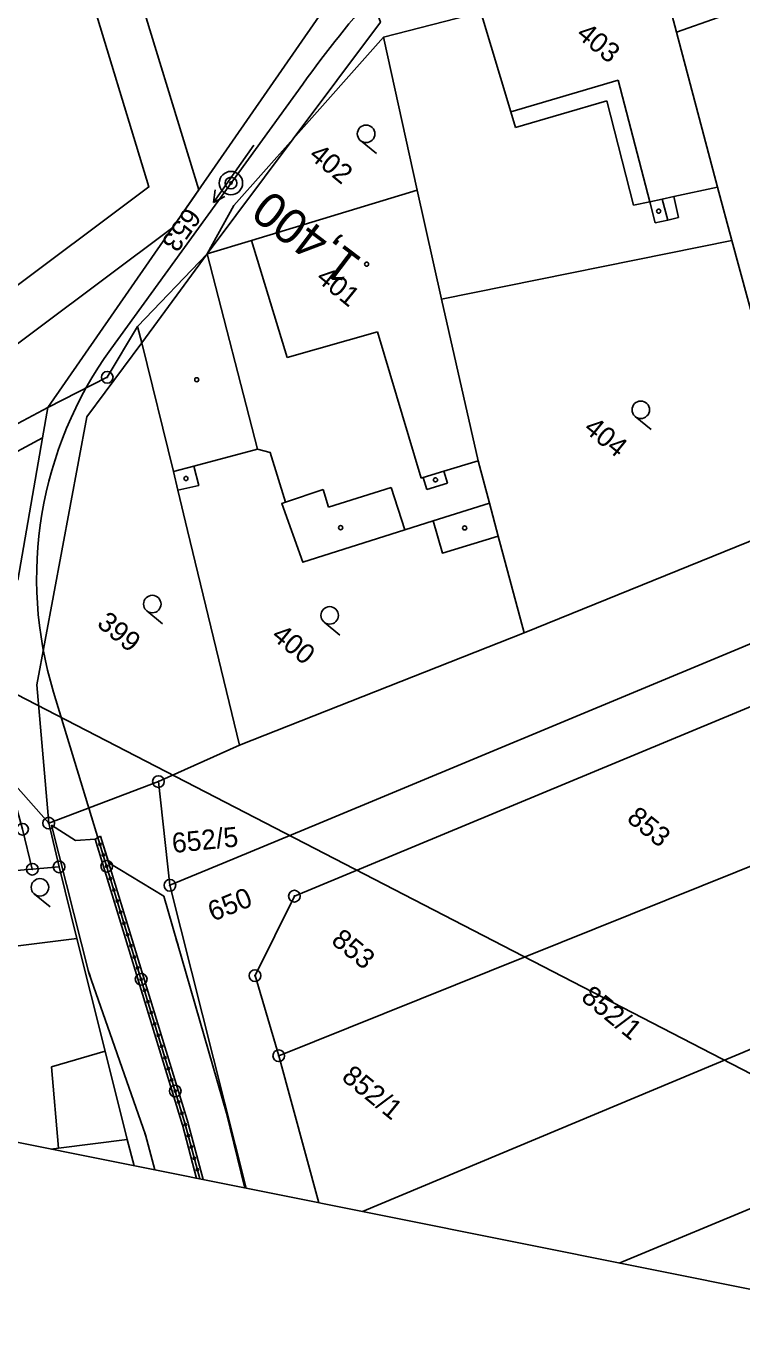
# Model space of a CAD drawing. Extents: x -548552 to -543113, y -1131925 to -1123599.
# Drawn here: x -548129.1 to -548067.8, y -1130409.4 to -1130297.8 of the extents above; entities that cross this region are included whole.
import ezdxf

# ---------------------------------------------------------------- set-up
doc = ezdxf.new("R2010")
doc.units = 0
for name, color, linetype in [('Hranice parcel', 7, 'Continuous'), ('HRANY', 7, 'Continuous'), ('NADZEMNÍ VEDENÍ VN', 7, 'Continuous'), ('Parcelní čísla', 7, 'Continuous'), ('PROFILY NÁVRH', 7, 'Continuous'), ('STANIČENÍ', 7, 'Continuous'), ('SVAHY', 7, 'Continuous'), ('Vnitřní kresba', 7, 'Continuous'), ('Věcná břemena k části', 7, 'Continuous'), ('Značky bodu BP', 7, 'Continuous'), ('Značky budov', 7, 'Continuous'), ('Značky kultur', 7, 'Continuous')]:
    doc.layers.add(name, color=color, linetype=linetype)

msp = doc.modelspace()

# ---------------------------------------------------------------- linework, layer by layer
at = {"layer": 'Hranice parcel'}
for p, q in [((-548073.38, -1130298.29), (-548075.03, -1130292.04)), ((-548090.14, -1130296.58), (-548098.47, -1130298.72)), ((-548098.47, -1130298.72), (-548106.22, -1130307.42)), ((-548095.61, -1130311.8), (-548098.47, -1130298.72)), ((-548106.22, -1130307.42), (-548113.58, -1130317.25)), ((-548093.51, -1130321.15), (-548095.61, -1130311.8)), ((-548093.51, -1130321.15), (-548068.65, -1130316.11)), ((-548062.22, -1130339.89), (-548068.65, -1130316.11)), ((-548113.58, -1130317.25), (-548119.17, -1130324.89)), ((-548086.42, -1130349.7), (-548062.22, -1130339.89)), ((-548086.42, -1130349.7), (-548088.65, -1130341.44)), ((-548110.82, -1130359.32), (-548086.42, -1130349.7)), ((-548117.75, -1130362.43), (-548110.82, -1130359.32)), ((-548127.15, -1130365.99), (-548117.75, -1130362.43)), ((-548116.77, -1130371.31), (-548117.75, -1130362.43)), ((-548055.97, -1130365.22), (-548107.45, -1130385.9)), ((-548127.15, -1130365.99), (-548126.26, -1130369.73)), ((-548126.26, -1130369.73), (-548128.55, -1130369.93)), ((-548124.73, -1130375.85), (-548126.26, -1130369.73)), ((-548134.33, -1130370.43), (-548128.55, -1130369.93)), ((-548051.16, -1130378.69), (-548100.29, -1130399.23)), ((-548104.01, -1130398.48), (-548107.45, -1130385.9)), ((-548045.89, -1130390.17), (-548078.3, -1130403.64)), ((-548119.84, -1130395.31), (-548120.43, -1130393.07))]:
    msp.add_line(p, q, dxfattribs=at)
for points in [[(-548127.21, -1130330.42), (-548102.76, -1130295.13), (-548105.14, -1130285.34), (-548080.54, -1130275.93)], [(-548106.22, -1130307.42), (-548098.75, -1130297.44), (-548101.99, -1130288.31), (-548078.57, -1130278.07)], [(-548075.03, -1130292.04), (-548071.43, -1130291.29), (-548069.81, -1130297.04), (-548073.38, -1130298.29)], [(-548068.65, -1130316.11), (-548069.87, -1130311.57), (-548073.38, -1130298.29)], [(-548095.61, -1130311.8), (-548109.79, -1130316.11), (-548113.58, -1130317.25)], [(-548088.65, -1130341.44), (-548089.41, -1130338.6), (-548090.38, -1130334.97), (-548093.51, -1130321.15)], [(-548119.17, -1130324.89), (-548123.89, -1130331.22), (-548128.16, -1130354.16), (-548127.15, -1130365.99)], [(-548116.09, -1130337.48), (-548116.47, -1130335.9), (-548119.17, -1130324.89)], [(-548146.64, -1130340.79), (-548136.91, -1130335.55), (-548132.83, -1130333.39), (-548127.21, -1130330.42)], [(-548129.79, -1130345.2), (-548127.67, -1130333.02), (-548127.21, -1130330.42)], [(-548088.65, -1130341.44), (-548093.43, -1130342.88), (-548094.23, -1130340.12), (-548096.65, -1130340.89), (-548105.38, -1130343.66), (-548107.19, -1130338.63), (-548106.88, -1130338.53), (-548108.17, -1130334.26), (-548109.27, -1130333.99), (-548114.73, -1130335.43), (-548114.3, -1130337.1), (-548116.09, -1130337.48)], [(-548035.31, -1130337.42), (-548035.72, -1130337.59), (-548051.46, -1130344.15), (-548069.74, -1130351.75), (-548104.03, -1130366.01), (-548112.22, -1130369.42), (-548116.77, -1130371.31)], [(-548110.82, -1130359.32), (-548115.25, -1130340.94), (-548116.09, -1130337.48)], [(-548107.45, -1130385.9), (-548109.48, -1130379.04), (-548106.11, -1130372.24), (-548042.55, -1130345.86)], [(-548128.55, -1130369.93), (-548129.39, -1130366.51), (-548130.62, -1130362.06)], [(-548124.73, -1130375.85), (-548133.22, -1130376.93), (-548134.33, -1130370.43)], [(-548116.77, -1130371.31), (-548110.24, -1130397.23)], [(-548120.43, -1130393.07), (-548122.31, -1130385.51), (-548124.73, -1130375.85)], [(-548126.95, -1130393.89), (-548126.3, -1130393.81), (-548120.43, -1130393.07)]]:
    msp.add_lwpolyline(points, dxfattribs=at)
at = {"layer": 'HRANY'}
for p in [(-548124.85, -1130367.48), (-548122.71, -1130367.11)]:
    msp.add_line(p, (-548123.16, -1130367.35), dxfattribs=at)
at = {"layer": 'NADZEMNÍ VEDENÍ VN'}
msp.add_line((-548122.71, -1130367.11), (-548122.01, -1130369.4), dxfattribs=at)
at = {"layer": 'PROFILY NÁVRH'}
for p, q in [((-548126.73, -1130354.79), (-548115.45, -1130391.76)), ((-548123.71, -1130378.79), (-548126.92, -1130366.15)), ((-548126.92, -1130366.15), (-548124.85, -1130367.48)), ((-548123.16, -1130367.35), (-548115.69, -1130391.83)), ((-548122.71, -1130367.11), (-548115.21, -1130391.68)), ((-548117.29, -1130372.24), (-548122.01, -1130369.4)), ((-548117.29, -1130372.24), (-548111.92, -1130390.82)), ((-548123.71, -1130378.79), (-548118.86, -1130392.66)), ((-548111.92, -1130390.82), (-548110.34, -1130397.22)), ((-548118.86, -1130392.66), (-548118.05, -1130395.67))]:
    msp.add_line(p, q, dxfattribs=at)
for points in [[(-548114.48, -1130396.39), (-548115.69, -1130391.82)], [(-548113.93, -1130396.5), (-548115.21, -1130391.69)]]:
    msp.add_lwpolyline(points, dxfattribs=at)
msp.add_arc((-548094.75, -1130345.03), 33.43, 144.1048, 196.968, dxfattribs=at)
at = {"layer": 'STANIČENÍ'}
msp.add_line((-548105.4, -1130302.73), (-548121.83, -1130325.43), dxfattribs=at)
for points in [[(-548116.06, -1130376.42), (-548116.23, -1130375.94)], [(-548123.6, -1130379.09), (-548123.78, -1130378.59)], [(-548111.9, -1130390.9), (-548111.95, -1130390.71)], [(-548114.2, -1130396.44), (-548115.45, -1130391.76)], [(-548118.82, -1130392.77), (-548118.91, -1130392.51)]]:
    msp.add_lwpolyline(points, dxfattribs=at)
for centre, radius in [((-548111.54, -1130311.21), 1), ((-548111.54, -1130311.21), 0.5), ((-548111.54, -1130311.21), 0.1), ((-548122.76, -1130367.8), 0.1), ((-548122.48, -1130368.71), 0.1), ((-548122.18, -1130369.68), 0.5), ((-548122.18, -1130369.68), 0.1), ((-548121.86, -1130370.75), 0.1), ((-548121.57, -1130371.7), 0.1), ((-548121.28, -1130372.66), 0.1), ((-548120.98, -1130373.61), 0.1), ((-548120.69, -1130374.57), 0.1), ((-548120.4, -1130375.53), 0.1), ((-548120.11, -1130376.48), 0.1), ((-548119.82, -1130377.44), 0.1), ((-548119.52, -1130378.4), 0.1), ((-548119.23, -1130379.35), 0.5), ((-548119.23, -1130379.35), 0.1), ((-548118.94, -1130380.31), 0.1), ((-548118.65, -1130381.27), 0.1), ((-548118.36, -1130382.22), 0.1), ((-548118.07, -1130383.18), 0.1), ((-548117.77, -1130384.14), 0.1), ((-548117.48, -1130385.09), 0.1), ((-548117.19, -1130386.05), 0.1), ((-548116.9, -1130387.01), 0.1), ((-548116.31, -1130388.92), 0.5), ((-548116.61, -1130387.96), 0.1), ((-548116.31, -1130388.92), 0.1), ((-548116.02, -1130389.87), 0.1), ((-548115.73, -1130390.83), 0.1), ((-548115.44, -1130391.79), 0.1), ((-548115.18, -1130392.75), 0.1), ((-548114.93, -1130393.72), 0.1), ((-548114.67, -1130394.69), 0.1), ((-548114.41, -1130395.65), 0.1)]:
    msp.add_circle(centre, radius, dxfattribs=at)
msp.add_arc((-548014.4, -1130368.59), 112.33, 133.5105, 144.1048, dxfattribs=at)
at = {"layer": 'SVAHY'}
for p, q in [((-548133.12, -1130353.31), (-548047.37, -1130397.59)), ((-548049.73, -1130409.36), (-548151.53, -1130388.96))]:
    msp.add_line(p, q, dxfattribs=at)
at = {"layer": 'Vnitřní kresba'}
for p, q in [((-548090.14, -1130296.58), (-548087.59, -1130305.12)), ((-548087.59, -1130305.12), (-548078.38, -1130302.41)), ((-548078.38, -1130302.41), (-548075.68, -1130312.82)), ((-548087.59, -1130305.12), (-548087.18, -1130306.46)), ((-548087.18, -1130306.46), (-548079.36, -1130304.16)), ((-548079.36, -1130304.16), (-548077.06, -1130313.11)), ((-548111.3, -1130313.13), (-548106.22, -1130307.42)), ((-548073.61, -1130312.37), (-548069.87, -1130311.57)), ((-548077.06, -1130313.11), (-548075.68, -1130312.82)), ((-548075.68, -1130312.82), (-548074.61, -1130312.58)), ((-548075.68, -1130312.82), (-548075.22, -1130314.62)), ((-548074.61, -1130312.58), (-548073.61, -1130312.37)), ((-548074.61, -1130312.58), (-548074.14, -1130314.37)), ((-548073.22, -1130314.16), (-548073.61, -1130312.37)), ((-548113.58, -1130317.25), (-548111.3, -1130313.13)), ((-548075.22, -1130314.62), (-548074.14, -1130314.37)), ((-548074.14, -1130314.37), (-548073.22, -1130314.16)), ((-548109.79, -1130316.11), (-548106.72, -1130326.14)), ((-548119.53, -1130323.47), (-548113.58, -1130317.25)), ((-548113.58, -1130317.25), (-548109.27, -1130333.99)), ((-548122.14, -1130327.83), (-548119.53, -1130323.47)), ((-548119.53, -1130323.47), (-548119.17, -1130324.89)), ((-548106.72, -1130326.14), (-548099, -1130323.94)), ((-548099, -1130323.94), (-548095.25, -1130336.46)), ((-548127.21, -1130330.42), (-548122.14, -1130327.83)), ((-548131.84, -1130335.25), (-548127.67, -1130333.02)), ((-548093.32, -1130335.87), (-548090.38, -1130334.97)), ((-548116.47, -1130335.9), (-548114.73, -1130335.43)), ((-548095.25, -1130336.46), (-548095.09, -1130336.41)), ((-548095.09, -1130336.41), (-548093.32, -1130335.87)), ((-548095.09, -1130336.41), (-548094.78, -1130337.43)), ((-548093.01, -1130336.88), (-548093.32, -1130335.87)), ((-548106.88, -1130338.53), (-548103.65, -1130337.44)), ((-548103.65, -1130337.44), (-548103.18, -1130338.95)), ((-548103.18, -1130338.95), (-548097.82, -1130337.25)), ((-548097.82, -1130337.25), (-548096.65, -1130340.89)), ((-548094.78, -1130337.43), (-548093.01, -1130336.88)), ((-548094.23, -1130340.12), (-548089.41, -1130338.6)), ((-548130.62, -1130362.06), (-548127.15, -1130365.99)), ((-548122.31, -1130385.51), (-548126.92, -1130386.84)), ((-548126.92, -1130386.84), (-548126.3, -1130393.81))]:
    msp.add_line(p, q, dxfattribs=at)
at = {"layer": 'Věcná břemena k části'}
for points in [[(-548145.87, -1130336.95), (-548116.53, -1130315.01), (-548114.29, -1130311.78), (-548120.2, -1130292.47), (-548105.14, -1130285.34), (-548088.88, -1130279.12), (-548087.54, -1130276.16), (-548085.32, -1130275.51), (-548083.67, -1130277.13), (-548080.54, -1130275.93), (-548083.69, -1130272.53), (-548082.78, -1130271.8), (-548090.39, -1130258.59), (-548090.37, -1130254.97), (-548111.95, -1130165.69), (-548119, -1130135.35), (-548120.56, -1130135.72), (-548121.43, -1130132.19), (-548123.07, -1130122.67), (-548122, -1130122.41), (-548125.43, -1130107.67), (-548132.67, -1130075.26), (-548133.26, -1130070.5)], [(-548178.63, -1130296.85), (-548158.02, -1130296.25), (-548150.5, -1130295.81), (-548136.55, -1130295.34), (-548130.19, -1130294.11), (-548128.6, -1130294.9), (-548124.03, -1130293.58), (-548118.56, -1130311.53), (-548144.69, -1130331.08)]]:
    msp.add_lwpolyline(points, dxfattribs=at)
at = {"layer": 'Značky bodu BP'}
for centre, radius in [((-548122.14, -1130327.83), 0.5), ((-548122.14, -1130327.83), 0.0303), ((-548117.75, -1130362.43), 0.5), ((-548117.75, -1130362.43), 0.0303), ((-548129.39, -1130366.51), 0.5), ((-548127.15, -1130365.99), 0.5), ((-548127.15, -1130365.99), 0.0303), ((-548128.55, -1130369.93), 0.5), ((-548128.55, -1130369.93), 0.0303), ((-548126.26, -1130369.73), 0.5), ((-548126.26, -1130369.73), 0.0303), ((-548116.77, -1130371.31), 0.5), ((-548116.77, -1130371.31), 0.0303), ((-548106.11, -1130372.24), 0.5), ((-548106.11, -1130372.24), 0.0303), ((-548109.48, -1130379.04), 0.5), ((-548109.48, -1130379.04), 0.0303), ((-548107.45, -1130385.9), 0.5), ((-548107.45, -1130385.9), 0.0303)]:
    msp.add_circle(centre, radius, dxfattribs=at)
at = {"layer": 'Značky budov'}
for centre in [(-548074.92, -1130313.61), (-548099.93, -1130318.15), (-548114.47, -1130328.04), (-548115.4, -1130336.49), (-548094.03, -1130336.61), (-548102.15, -1130340.7), (-548091.53, -1130340.72)]:
    msp.add_circle(centre, 0.175, dxfattribs=at)
at = {"layer": 'Značky kultur'}
for p, q in [((-548109.57, -1130307.97), (-548113.03, -1130312.87)), ((-548100.45, -1130307.57), (-548099.09, -1130308.67)), ((-548113.03, -1130312.87), (-548112.88, -1130311.79)), ((-548113.03, -1130312.87), (-548112.06, -1130312.36)), ((-548076.92, -1130331.19), (-548075.57, -1130332.3)), ((-548118.75, -1130347.82), (-548117.4, -1130348.92)), ((-548103.56, -1130348.79), (-548102.21, -1130349.9)), ((-548128.37, -1130372.06), (-548127.02, -1130373.16))]:
    msp.add_line(p, q, dxfattribs=at)
for centre in [(-548099.97, -1130306.99), (-548076.45, -1130330.61), (-548118.28, -1130347.24), (-548103.09, -1130348.21), (-548127.9, -1130371.48)]:
    msp.add_circle(centre, 0.75, dxfattribs=at)

# ---------------------------------------------------------------- texts
at = {"layer": 'Parcelní čísla'}
for s, rotation, p in [('403', 320.8323, (-548082.06, -1130298.64)), ('402', 320.8323, (-548104.96, -1130309)), ('653', 234.8323, (-548115.37, -1130313.17)), ('401', 320.8323, (-548104.35, -1130319.5)), ('404', 320.8323, (-548081.43, -1130332.38)), ('399', 320.8323, (-548123.11, -1130349.06)), ('400', 320.8323, (-548108.17, -1130350.13)), ('853', 320.8323, (-548077.74, -1130365.75)), ('652/5', 5.8323, (-548116.51, -1130368.55)), ('650', 21.8323, (-548113.09, -1130374.43)), ('853', 320.8323, (-548103.05, -1130376.21)), ('852/1', 320.8323, (-548081.66, -1130381.07)), ('852/1', 320.8323, (-548102.16, -1130387.89))]:
    msp.add_text(s, height=1.7, rotation=rotation, dxfattribs=at).set_placement(p)
at = {"layer": 'STANIČENÍ'}
msp.add_text('1,400', height=3, rotation=142.7877, dxfattribs=at).set_placement((-548100.19, -1130317.75))

doc.saveas('drawing.dxf')
